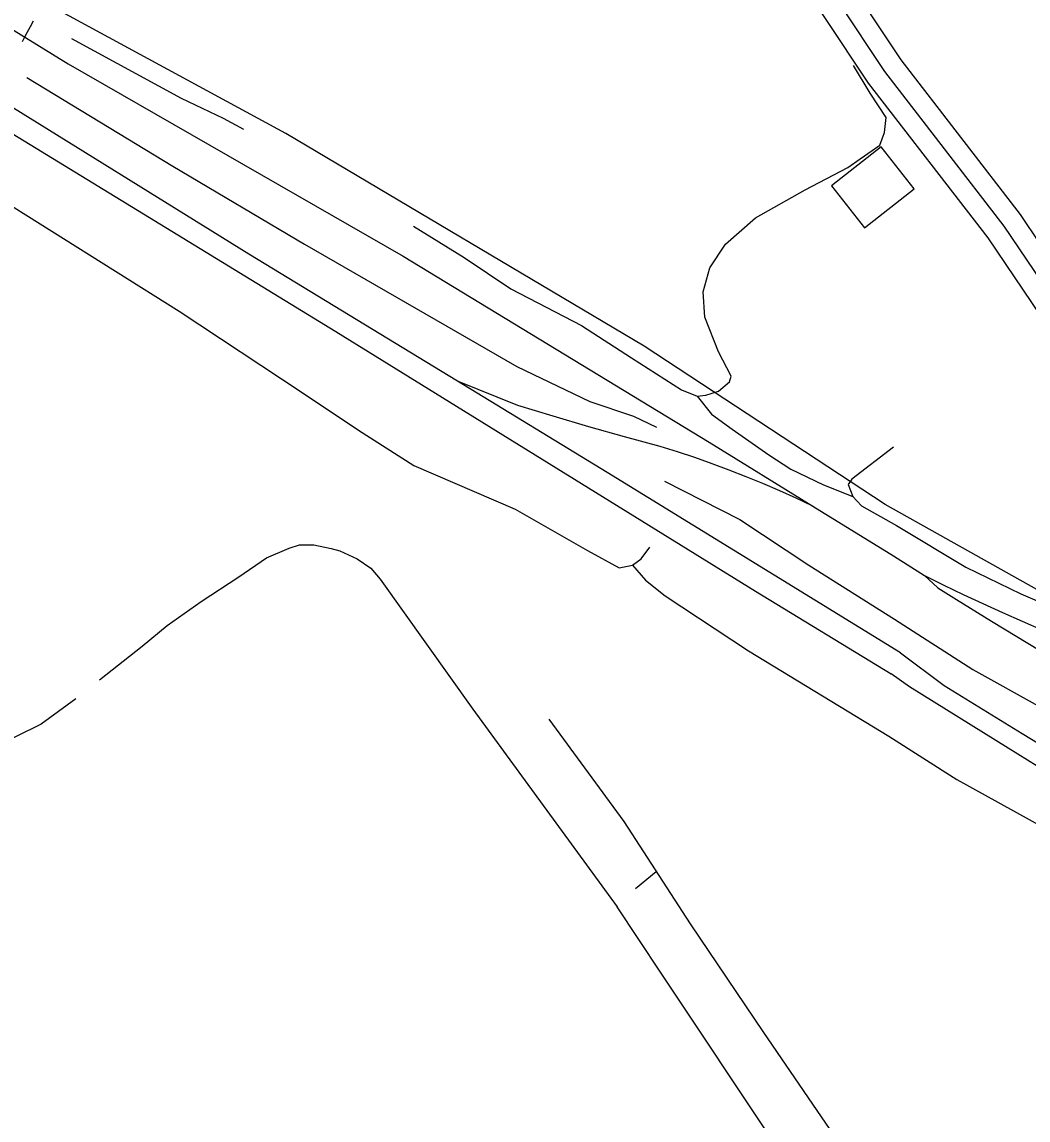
# Model space of a CAD drawing. Extents: x 3355724 to 3393621, y 594744 to 620174.
# Drawn here: x 3385242 to 3386000, y 615262 to 616090 of the extents above; entities that cross this region are included whole.
import ezdxf

# ---------------------------------------------------------------- set-up
doc = ezdxf.new("R2010")
doc.units = 0
for name, color, linetype in [('V-BLDG-OTLN', 7, 'Continuous'), ('V-RAIL-TRAK', 7, 'Continuous'), ('V-ROAD-CNTR', 7, 'Continuous'), ('V-SITE-OTLN', 7, 'Continuous'), ('V-TOPO-SHOR', 7, 'Continuous')]:
    doc.layers.add(name, color=color, linetype=linetype)

msp = doc.modelspace()

# ---------------------------------------------------------------- linework, layer by layer
at = {"layer": 'V-BLDG-OTLN'}
msp.add_lwpolyline([(3385852.31, 615966.04), (3385877.21, 615934.35), (3385914.6, 615963.73), (3385889.7, 615995.41)], close=True, dxfattribs=at)
at = {"layer": 'V-RAIL-TRAK'}
for points in [[(3381392.47, 618368.58), (3381453.69, 618331.07), (3381683.79, 618189.14), (3381827.4, 618100.51), (3382106.69, 617931.31), (3382450.5, 617718.6), (3382821.07, 617490.38), (3383172.75, 617274.58), (3383310.26, 617189.71), (3383574, 617026.94), (3383928.82, 616809.6), (3384345.02, 616552.65), (3384784.81, 616283.3), (3385205.68, 616023.38), (3385478.74, 615856.35), (3385795.02, 615660.72), (3385897.29, 615598.62)], [(3385904.25, 615614.34), (3385683.18, 615750.19), (3385570.57, 615818.85), (3385413.33, 615914.74), (3385213.98, 616038.26), (3385148.97, 616078.55), (3384833.48, 616271.83), (3384538.44, 616454.26), (3384221.38, 616648.32), (3383918.48, 616835.41)], [(3384032.53, 616827.33), (3384049.03, 616817.1), (3384210.9, 616716.75), (3384439.77, 616575.02), (3384663.11, 616437.2), (3384946.43, 616262.77), (3385241.64, 616079.94), (3385277.11, 616057.97), (3385529.59, 615913.24), (3385760.02, 615773.1), (3385838.2, 615724.89), (3385898.92, 615687.44)], [(3385838.2, 615724.89), (3385825.77, 615730.75), (3385813.25, 615736.4), (3385800.63, 615741.83), (3385787.92, 615747.04), (3385775.12, 615752.04), (3385762.24, 615756.81), (3385749.28, 615761.36), (3385736.24, 615765.69), (3385723.13, 615769.8), (3385696.24, 615777.12), (3385669.42, 615784.69), (3385642.68, 615792.52), (3385616.01, 615800.61), (3385570.57, 615818.85)], [(3385898.92, 615687.44), (3385922.35, 615672.63), (3385936.9, 615665.42), (3385951.52, 615658.37), (3385966.22, 615651.48), (3385981, 615644.75), (3385995.84, 615638.19), (3386010.75, 615631.79)], [(3385922.35, 615672.63), (3385932.42, 615663.4), (3385946.32, 615654.5), (3385972.87, 615638.22), (3386009.73, 615615.93), (3386046.49, 615593.45), (3386083.11, 615570.78), (3386146.23, 615532.39)], [(3385904.25, 615614.34), (3385937.06, 615589.84), (3385995.91, 615553.52), (3386041.44, 615526.02), (3386138.65, 615465.83), (3386217.47, 615417.84), (3386284.58, 615376.59), (3386346.63, 615338.19), (3386401.22, 615304.99), (3386480.59, 615255.43), (3386574.32, 615198.63), (3386668.87, 615139.72), (3386754.09, 615087.05), (3386854.62, 615025.92)], [(3386835.43, 615018.58), (3386757.4, 615067.37), (3386683.63, 615112.5), (3386589.35, 615171.15), (3386503.86, 615224.08), (3386434.9, 615265.57), (3386347.81, 615319.28), (3386239.69, 615386.22), (3386125.45, 615456), (3386093.22, 615475.98), (3386043.69, 615506.33), (3385985.36, 615542.66), (3385911.06, 615588.85), (3385897.29, 615598.62)]]:
    msp.add_lwpolyline(points, dxfattribs=at)
at = {"layer": 'V-ROAD-CNTR'}
for points in [[(3386181.55, 615638.12), (3386022.31, 615876.65), (3385982.39, 615935.65), (3385892.44, 616052.22), (3385651.49, 616414.49)], [(3386009.5, 615922.36), (3385994.55, 615944.45), (3385904.64, 616060.96), (3385672.27, 616410.33)], [(3386169.07, 615629.79), (3386009.86, 615868.28), (3385970.23, 615926.86), (3385880.25, 616043.47), (3385647.32, 616393.67)], [(3385250.88, 616090.07), (3385248.44, 616085.74), (3385246.06, 616081.38), (3385243.73, 616076.96), (3385242.55, 616074.65)]]:
    msp.add_lwpolyline(points, dxfattribs=at)
at = {"layer": 'V-SITE-OTLN'}
for p, q in [((3385441.14, 616005.53), (3385257.38, 616105.18)), ((3385711.24, 615845.43), (3385441.14, 616005.53)), ((3385892.78, 615725.97), (3385711.24, 615845.43)), ((3386006.89, 615662), (3385892.78, 615725.97))]:
    msp.add_line(p, q, dxfattribs=at)
at = {"layer": 'V-TOPO-SHOR'}
msp.add_line((3385704.49, 615436.76), (3385720.25, 615449.59), dxfattribs=at)
for points in [[(3385279.76, 616076.97), (3385362.19, 616032.22), (3385393.84, 616016.93), (3385409.37, 616008.69)], [(3385537.23, 615935.62), (3385575.48, 615912.04), (3385610.75, 615888.43), (3385663.91, 615860.77), (3385701.57, 615836.58), (3385739.23, 615812.39), (3385751.16, 615807.7), (3385757.71, 615808.34), (3385767.22, 615811.37), (3385775.51, 615818.57), (3385776.68, 615822.74), (3385767.04, 615841.14), (3385756.76, 615867.28), (3385755.46, 615886.32), (3385760.71, 615904.22), (3385772.51, 615922.15), (3385795.01, 615941.93), (3385832.4, 615963), (3385864.45, 615979.86), (3385873.94, 615986.47), (3385888.76, 615996.68), (3385892.27, 616006.23), (3385893.4, 616017.55), (3385881.38, 616035.94), (3385868.75, 616056.7)], [(3385246, 616047.6), (3385355.96, 615980.98), (3385455.16, 615922.04), (3385615.28, 615830.11), (3385670.22, 615803.65), (3385703.03, 615792.54), (3385720.35, 615784.3)], [(3385216.65, 615961.97), (3385360.69, 615871.74), (3385453.35, 615810.37), (3385495.8, 615782.05), (3385537.64, 615755.5), (3385614.05, 615722.62), (3385668.42, 615691.39), (3385692.32, 615678.43), (3385702.43, 615680.28), (3385708.95, 615685.08), (3385715.44, 615694.05)], [(3385751.16, 615807.7), (3385761.96, 615794.07), (3385777.51, 615782.85), (3385805.02, 615763.37), (3385821.75, 615752.75), (3385846.24, 615740.99), (3385868.37, 615732.12)], [(3385899.1, 615769.22), (3385867.69, 615745.22), (3385864.74, 615741.03), (3385868.37, 615732.12), (3385874.96, 615725.02), (3385901.25, 615710.29)], [(3385726.46, 615743.54), (3385783.2, 615714.7), (3385835.21, 615680.48), (3385899.75, 615639.79)], [(3385901.25, 615710.29), (3385953.41, 615679), (3385994.93, 615658.84), (3386029.64, 615643.86), (3386076.75, 615627.15), (3386104.69, 615613.59)], [(3385300.8, 615594.14), (3385332.81, 615619.34), (3385351.76, 615634.94), (3385377.26, 615652.95), (3385405.73, 615671.58), (3385426.48, 615686), (3385443.7, 615693.24), (3385451.43, 615695.67), (3385462.15, 615695.74), (3385475.26, 615692.84), (3385481.82, 615691.09), (3385494.96, 615685.22), (3385505.12, 615678.13), (3385512.32, 615669.84), (3385581.98, 615572.01), (3385690.88, 615422.98)], [(3385702.43, 615680.28), (3385712.02, 615669.02), (3385726.98, 615657.2), (3385789.75, 615615.9), (3385895.52, 615551.64)], [(3385899.75, 615639.79), (3385958.75, 615601.82), (3386010.14, 615573.14), (3386090.32, 615521.16), (3386173.09, 615472.21), (3386245.32, 615426.14), (3386348.54, 615362.05), (3386390.47, 615339.64), (3386427.13, 615317.93), (3386462.33, 615293.19), (3386474.17, 615286.9)], [(3385283.03, 615579.74), (3385256.95, 615560.54), (3385218.35, 615541.84), (3385186.9, 615525.58), (3385152.51, 615500.36), (3385110.45, 615464.39), (3385080.24, 615438.6), (3385066.64, 615423.63), (3385063.74, 615409.92), (3385069.83, 615386.74), (3385090.91, 615348.16), (3385131.85, 615272.19), (3385136.69, 615260.32), (3385134.98, 615247.8), (3385125.51, 615237.03), (3385058.5, 615192.56)], [(3385639.41, 615564.39), (3385695.85, 615487.32), (3385745.73, 615410.22), (3385801, 615328.38), (3385881.49, 615210.97)], [(3385895.52, 615551.64), (3385946.58, 615518.83), (3386022.51, 615476.93), (3386136.31, 615407.33), (3386240.63, 615345.5), (3386346.83, 615283.31), (3386394.42, 615257.59), (3386420.59, 615246.49)], [(3385811.64, 615241.51), (3385723.32, 615373.76), (3385690.88, 615422.98)]]:
    msp.add_lwpolyline(points, dxfattribs=at)

doc.saveas('drawing.dxf')
